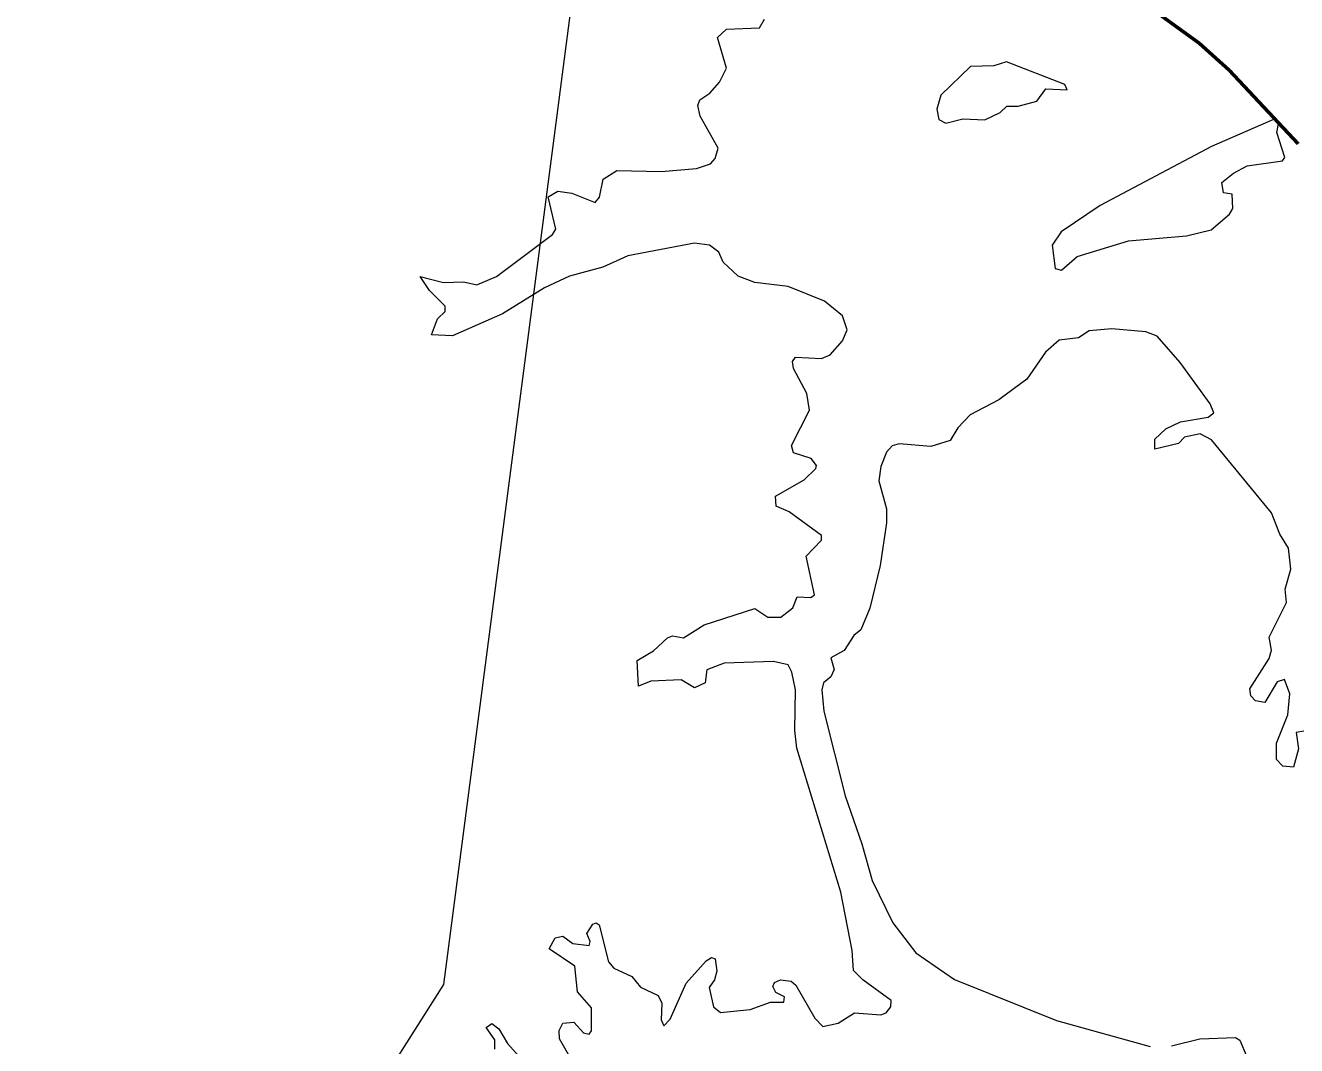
# Model space of a CAD drawing. Extents: x -1643653 to 4543381, y 1624270 to 13878484.
# Drawn here: x 799517 to 800359, y 9017194 to 9017869 of the extents above; entities that cross this region are included whole.
import ezdxf

# ---------------------------------------------------------------- set-up
doc = ezdxf.new("R2010")
doc.units = 0
doc.header["$LTSCALE"] = 200
doc.linetypes.add('LONG_DASH_SHORT_DASH', pattern=[9.9, 6, -1.2, 1.5, -1.2])
doc.layers.add('60', color=7, linetype='Continuous', lineweight=13)

msp = doc.modelspace()

# ---------------------------------------------------------------- linework, layer by layer
at = {"layer": '60'}
for points in [[(807126, 9013554.3), (805831.2, 9014683.5), (804956.4, 9014561), (803779.5, 9015538.2), (802903.5, 9015653.1), (801522.3, 9016894.9), (800901.2, 9016842.4), (800376.3, 9017157.5), (799886.4, 9016711.1), (799746.4, 9016868.7), (799540.1, 9016834.7), (799794.2, 9017234.1), (799926.4, 9018248.5), (800734.8, 9018666.7), (801270.7, 9019718.2), (802746.2, 9020198.7), (804393.9, 9022148.4), (804477.4, 9023011.8), (804881.1, 9023304.3), (805354.3, 9023555), (806014.4, 9022695.6), (806410.3, 9021665.8)], [(799779.9, 9017701), (799778.7, 9017702.8), (799794.1, 9017699), (799807.3, 9017699.4), (799816.2, 9017697.3), (799829.1, 9017702.8), (799866.3, 9017730.6), (799868.4, 9017734.2), (799863.3, 9017755.7), (799869.7, 9017759.3), (799869.7, 9017759.3), (799879, 9017758), (799894.5, 9017751.9), (799897.3, 9017755.5), (799899.7, 9017767.4), (799908.8, 9017773.1), (799938.1, 9017772.5), (799961.5, 9017774.4), (799970.8, 9017777.4), (799973.8, 9017781), (799975.9, 9017787.8), (799964, 9017809), (799962.3, 9017816), (799963.8, 9017819.8), (799970.4, 9017824.3), (799976.7, 9017831.5), (799981.4, 9017840.8), (799975.5, 9017861.1), (799981.3, 9017866.6), (800003.1, 9017867.4), (800006.5, 9017873.2)], [(799779.9, 9017701), (799778.7, 9017702.8), (799794.1, 9017699), (799807.3, 9017699.4), (799816.2, 9017697.3), (799829.1, 9017702.8), (799866.3, 9017730.6), (799868.4, 9017734.2), (799863.3, 9017755.7), (799869.7, 9017759.3), (799869.7, 9017759.3), (799879, 9017758), (799894.5, 9017751.9), (799897.3, 9017755.5), (799899.7, 9017767.4), (799908.8, 9017773.1), (799938.1, 9017772.5), (799961.5, 9017774.4), (799970.8, 9017777.4), (799973.8, 9017781), (799975.9, 9017787.8), (799964, 9017809), (799962.3, 9017816), (799963.8, 9017819.8), (799970.4, 9017824.3), (799976.7, 9017831.5), (799981.4, 9017840.8), (799975.5, 9017861.1), (799981.3, 9017866.6), (800003.1, 9017867.4), (800006.5, 9017873.2)], [(799960.2, 9017724.9), (799916.1, 9017716.6), (799899.5, 9017709), (799877.4, 9017703), (799860.8, 9017695.4), (799833.2, 9017678.2), (799800, 9017663.7), (799786.1, 9017664.2), (799790.1, 9017674.8), (799795.1, 9017679.8), (799795.2, 9017683.2), (799784.8, 9017693.6), (799779.9, 9017701)], [(799960.2, 9017724.9), (799916.1, 9017716.6), (799899.5, 9017709), (799877.4, 9017703), (799860.8, 9017695.4), (799833.2, 9017678.2), (799800, 9017663.7), (799786.1, 9017664.2), (799790.1, 9017674.8), (799795.1, 9017679.8), (799795.2, 9017683.2), (799784.8, 9017693.6), (799779.9, 9017701)], [(799888.9, 9017268), (799892.9, 9017274.1), (799895.2, 9017275), (799897.1, 9017273.7), (799903.3, 9017249.1), (799906.7, 9017245), (799918.6, 9017239.5), (799924.5, 9017232.3), (799936.1, 9017226.8), (799938.5, 9017221.7), (799938.1, 9017210.8), (799939.8, 9017206.8), (799944.1, 9017211.2), (799954.7, 9017235.1), (799967.9, 9017249.9), (799971.5, 9017252), (799973.8, 9017251.2), (799974.9, 9017243.1), (799973.4, 9017237.2), (799969.8, 9017232.1), (799969.8, 9017232.1), (799972.8, 9017219.3), (799977.4, 9017215.7), (799997.1, 9017217.6), (800010.4, 9017222.5), (800019.3, 9017222.5), (800019.7, 9017225.9), (800013.9, 9017228.9), (800012.1, 9017232.9), (800013.1, 9017235.4), (800017, 9017237.2), (800024.1, 9017236.3), (800027.3, 9017233.8), (800039.9, 9017211.9), (800045.2, 9017206.4), (800055.2, 9017208.5), (800066, 9017215.5), (800083.4, 9017214), (800087, 9017215.5), (800090.2, 9017219.3), (800090.4, 9017223.6), (800071.5, 9017237.2), (800065.4, 9017243.4), (800064.5, 9017256.7), (800056.9, 9017295.4), (800028, 9017390.6), (800026.5, 9017402.4), (800026.9, 9017429.2), (800024.6, 9017441), (800022.1, 9017445.9), (800012.4, 9017448.1), (799979.8, 9017447), (799968.3, 9017442.4), (799967.2, 9017433.9), (799960.2, 9017430.5), (799951.3, 9017435.8), (799931.3, 9017434.9), (799923.1, 9017431.6), (799922.2, 9017448.7), (799933, 9017455.1), (799942.2, 9017463.6), (799945.6, 9017464.9), (799953, 9017463.6), (799966.6, 9017472.3), (800000, 9017483.1), (800008.6, 9017477.4), (800017.3, 9017477.4), (800025.2, 9017483.6), (800028.2, 9017490.8), (800037.1, 9017490.4), (800039.6, 9017492.1), (800034.1, 9017517.8), (800044.2, 9017528.3), (800044.3, 9017531.4), (800022.9, 9017547.1), (800014.2, 9017550.9), (800013.7, 9017557.5), (800032.7, 9017568.3), (800040.4, 9017575.7), (800040.9, 9017577.8), (800037.3, 9017582.3), (800025.7, 9017586.2), (800024.4, 9017591), (800036.2, 9017614.5), (800034.6, 9017625.5), (800025.7, 9017642), (800025, 9017646.7), (800026.9, 9017649.5), (800044.3, 9017648.6), (800049.9, 9017651), (800058.1, 9017660.3), (800061.3, 9017667.5), (800058.2, 9017676.8), (800046.1, 9017686.6), (800022.2, 9017696.2), (800000.1, 9017699), (799989.1, 9017703.2), (799979.1, 9017712.3), (799976.3, 9017719), (799970, 9017723.6), (799960.2, 9017724.9)], [(799888.9, 9017268), (799892.9, 9017274.1), (799895.2, 9017275), (799897.1, 9017273.7), (799903.3, 9017249.1), (799906.7, 9017245), (799918.6, 9017239.5), (799924.5, 9017232.3), (799936.1, 9017226.8), (799938.5, 9017221.7), (799938.1, 9017210.8), (799939.8, 9017206.8), (799944.1, 9017211.2), (799954.7, 9017235.1), (799967.9, 9017249.9), (799971.5, 9017252), (799973.8, 9017251.2), (799974.9, 9017243.1), (799973.4, 9017237.2), (799969.8, 9017232.1), (799969.8, 9017232.1), (799972.8, 9017219.3), (799977.4, 9017215.7), (799997.1, 9017217.6), (800010.4, 9017222.5), (800019.3, 9017222.5), (800019.7, 9017225.9), (800013.9, 9017228.9), (800012.1, 9017232.9), (800013.1, 9017235.4), (800017, 9017237.2), (800024.1, 9017236.3), (800027.3, 9017233.8), (800039.9, 9017211.9), (800045.2, 9017206.4), (800055.2, 9017208.5), (800066, 9017215.5), (800083.4, 9017214), (800087, 9017215.5), (800090.2, 9017219.3), (800090.4, 9017223.6), (800071.5, 9017237.2), (800065.4, 9017243.4), (800064.5, 9017256.7), (800056.9, 9017295.4), (800028, 9017390.6), (800026.5, 9017402.4), (800026.9, 9017429.2), (800024.6, 9017441), (800022.1, 9017445.9), (800012.4, 9017448.1), (799979.8, 9017447), (799968.3, 9017442.4), (799967.2, 9017433.9), (799960.2, 9017430.5), (799951.3, 9017435.8), (799931.3, 9017434.9), (799923.1, 9017431.6), (799922.2, 9017448.7), (799933, 9017455.1), (799942.2, 9017463.6), (799945.6, 9017464.9), (799953, 9017463.6), (799966.6, 9017472.3), (800000, 9017483.1), (800008.6, 9017477.4), (800017.3, 9017477.4), (800025.2, 9017483.6), (800028.2, 9017490.8), (800037.1, 9017490.4), (800039.6, 9017492.1), (800034.1, 9017517.8), (800044.2, 9017528.3), (800044.3, 9017531.4), (800022.9, 9017547.1), (800014.2, 9017550.9), (800013.7, 9017557.5), (800032.7, 9017568.3), (800040.4, 9017575.7), (800040.9, 9017577.8), (800037.3, 9017582.3), (800025.7, 9017586.2), (800024.4, 9017591), (800036.2, 9017614.5), (800034.6, 9017625.5), (800025.7, 9017642), (800025, 9017646.7), (800026.9, 9017649.5), (800044.3, 9017648.6), (800049.9, 9017651), (800058.1, 9017660.3), (800061.3, 9017667.5), (800058.2, 9017676.8), (800046.1, 9017686.6), (800022.2, 9017696.2), (800000.1, 9017699), (799989.1, 9017703.2), (799979.1, 9017712.3), (799976.3, 9017719), (799970, 9017723.6), (799960.2, 9017724.9)], [(800363.4, 9017401.8), (800358.3, 9017400.9), (800359.8, 9017390.1), (800356.5, 9017378), (800349.6, 9017378.6), (800345.3, 9017383.1), (800345.3, 9017393.9), (800352.8, 9017412.7), (800354.2, 9017426.7), (800350.6, 9017436), (800345.8, 9017434.5), (800337.6, 9017420.9), (800331.5, 9017422), (800328.3, 9017425.2), (800327.7, 9017429.8), (800340.4, 9017450), (800341.9, 9017455.4), (800340.5, 9017464.1), (800351.9, 9017487.1), (800351.1, 9017495.9), (800354.7, 9017509.1), (800353.2, 9017523), (800347.5, 9017532.4), (800341.9, 9017546.5), (800302.2, 9017594.7), (800294.8, 9017598.7), (800284.4, 9017596.6), (800280.5, 9017592.3), (800264.8, 9017588.5), (800264.8, 9017595.1), (800272, 9017602.1), (800281.8, 9017606.7), (800300, 9017609.7), (800303.9, 9017612.7), (800301.4, 9017618.5), (800281.6, 9017645.9), (800266.3, 9017663.3), (800258.8, 9017666.3), (800236.4, 9017668.2), (800221.3, 9017666.9), (800214.3, 9017662.2), (800201.5, 9017660.7), (800192.4, 9017652.7), (800180.1, 9017635), (800161.6, 9017621.2), (800142.5, 9017611.2), (800134.4, 9017602.6), (800129.3, 9017594.2), (800116.5, 9017590.4), (800116.5, 9017590.4), (800095.7, 9017592.1), (800090.9, 9017590.8), (800087.3, 9017586.5), (800083.4, 9017577), (800082.1, 9017567.7), (800087.2, 9017549), (800087.2, 9017539.7), (800083, 9017511.6), (800076.1, 9017483.4), (800070.2, 9017468.9), (800065.6, 9017465.3), (800059.2, 9017455.3), (800050.3, 9017450.5), (800052.6, 9017442.8), (800050.3, 9017437.9), (800045.6, 9017433.8), (800044.5, 9017429.2), (800045.8, 9017415.2), (800059.8, 9017359.1), (800071, 9017327.2), (800077.7, 9017303), (800091.5, 9017275), (800106.6, 9017255.2), (800132.3, 9017237.4), (800199.8, 9017210.4), (800261.8, 9017193.2)], [(800363.4, 9017401.8), (800358.3, 9017400.9), (800359.8, 9017390.1), (800356.5, 9017378), (800349.6, 9017378.6), (800345.3, 9017383.1), (800345.3, 9017393.9), (800352.8, 9017412.7), (800354.2, 9017426.7), (800350.6, 9017436), (800345.8, 9017434.5), (800337.6, 9017420.9), (800331.5, 9017422), (800328.3, 9017425.2), (800327.7, 9017429.8), (800340.4, 9017450), (800341.9, 9017455.4), (800340.5, 9017464.1), (800351.9, 9017487.1), (800351.1, 9017495.9), (800354.7, 9017509.1), (800353.2, 9017523), (800347.5, 9017532.4), (800341.9, 9017546.5), (800302.2, 9017594.7), (800294.8, 9017598.7), (800284.4, 9017596.6), (800280.5, 9017592.3), (800264.8, 9017588.5), (800264.8, 9017595.1), (800272, 9017602.1), (800281.8, 9017606.7), (800300, 9017609.7), (800303.9, 9017612.7), (800301.4, 9017618.5), (800281.6, 9017645.9), (800266.3, 9017663.3), (800258.8, 9017666.3), (800236.4, 9017668.2), (800221.3, 9017666.9), (800214.3, 9017662.2), (800201.5, 9017660.7), (800192.4, 9017652.7), (800180.1, 9017635), (800161.6, 9017621.2), (800142.5, 9017611.2), (800134.4, 9017602.6), (800129.3, 9017594.2), (800116.5, 9017590.4), (800116.5, 9017590.4), (800095.7, 9017592.1), (800090.9, 9017590.8), (800087.3, 9017586.5), (800083.4, 9017577), (800082.1, 9017567.7), (800087.2, 9017549), (800087.2, 9017539.7), (800083, 9017511.6), (800076.1, 9017483.4), (800070.2, 9017468.9), (800065.6, 9017465.3), (800059.2, 9017455.3), (800050.3, 9017450.5), (800052.6, 9017442.8), (800050.3, 9017437.9), (800045.6, 9017433.8), (800044.5, 9017429.2), (800045.8, 9017415.2), (800059.8, 9017359.1), (800071, 9017327.2), (800077.7, 9017303), (800091.5, 9017275), (800106.6, 9017255.2), (800132.3, 9017237.4), (800199.8, 9017210.4), (800261.8, 9017193.2)], [(799877.8, 9017185.8), (799870.8, 9017198.3), (799870.6, 9017203.8), (799873.1, 9017208.5), (799880.3, 9017209.3), (799886.7, 9017202.1), (799890.5, 9017201.3), (799892, 9017203.6), (799892, 9017218.7), (799882.7, 9017229.3), (799881, 9017246.3), (799864, 9017257.8), (799868, 9017265), (799873.1, 9017266.1), (799879.7, 9017261.4), (799890.5, 9017259.9), (799891.2, 9017262.6), (799888.9, 9017268)], [(799877.8, 9017185.8), (799870.8, 9017198.3), (799870.6, 9017203.8), (799873.1, 9017208.5), (799880.3, 9017209.3), (799886.7, 9017202.1), (799890.5, 9017201.3), (799892, 9017203.6), (799892, 9017218.7), (799882.7, 9017229.3), (799881, 9017246.3), (799864, 9017257.8), (799868, 9017265), (799873.1, 9017266.1), (799879.7, 9017261.4), (799890.5, 9017259.9), (799891.2, 9017262.6), (799888.9, 9017268)], [(799828.1, 9017191.3), (799828.1, 9017197.6), (799822.4, 9017205.7), (799826, 9017208.3), (799830.6, 9017204.8), (799836.4, 9017195.1), (799849.8, 9017180)], [(799828.1, 9017191.3), (799828.1, 9017197.6), (799822.4, 9017205.7), (799826, 9017208.3), (799830.6, 9017204.8), (799836.4, 9017195.1), (799849.8, 9017180)], [(800275.9, 9017193.6), (800294.6, 9017198.1), (800318.1, 9017199.1), (800321.1, 9017197.4), (800325.6, 9017186.2)], [(800275.9, 9017193.6), (800294.6, 9017198.1), (800318.1, 9017199.1), (800321.1, 9017197.4), (800325.6, 9017186.2)]]:
    msp.add_lwpolyline(points, dxfattribs=at)
at = {"layer": '60', "linetype": 'LONG_DASH_SHORT_DASH', "lineweight": 60}
msp.add_lwpolyline([(800255, 9017885.5), (800294.1, 9017857.4), (800314, 9017839.4), (800359.6, 9017790.8)], dxfattribs=at)
at = {"layer": '60'}
for points in [[(800166.7, 9017845.1), (800158.2, 9017842.4), (800142.9, 9017841.8), (800123.2, 9017823), (800120.6, 9017813.7), (800121.9, 9017806.9), (800126.5, 9017804.3), (800137.8, 9017807.3), (800152.3, 9017806.7), (800162.5, 9017811.4), (800166.9, 9017815.6), (800174.3, 9017815.6), (800186.8, 9017819), (800192.7, 9017827.1), (800206.8, 9017826.4), (800205.3, 9017830.1)], [(800166.7, 9017845.1), (800158.2, 9017842.4), (800142.9, 9017841.8), (800123.2, 9017823), (800120.6, 9017813.7), (800121.9, 9017806.9), (800126.5, 9017804.3), (800137.8, 9017807.3), (800152.3, 9017806.7), (800162.5, 9017811.4), (800166.9, 9017815.6), (800174.3, 9017815.6), (800186.8, 9017819), (800192.7, 9017827.1), (800206.8, 9017826.4), (800205.3, 9017830.1)], [(800202.8, 9017732.5), (800196.9, 9017723.6), (800198.8, 9017708.1), (800203, 9017707.1), (800213.4, 9017716.2), (800247.4, 9017726.4), (800285.7, 9017729.8), (800302, 9017733.8), (800314.3, 9017744.2), (800316.4, 9017747.8), (800316, 9017757.4), (800310.3, 9017758.3), (800309.1, 9017765.1), (800316.9, 9017771.4), (800326, 9017776.1), (800349.3, 9017779.5), (800350.8, 9017781.6), (800345.6, 9017798.2), (800346.6, 9017803.9), (800344.9, 9017807.5), (800302.4, 9017789), (800228.6, 9017749.8)], [(800202.8, 9017732.5), (800196.9, 9017723.6), (800198.8, 9017708.1), (800203, 9017707.1), (800213.4, 9017716.2), (800247.4, 9017726.4), (800285.7, 9017729.8), (800302, 9017733.8), (800314.3, 9017744.2), (800316.4, 9017747.8), (800316, 9017757.4), (800310.3, 9017758.3), (800309.1, 9017765.1), (800316.9, 9017771.4), (800326, 9017776.1), (800349.3, 9017779.5), (800350.8, 9017781.6), (800345.6, 9017798.2), (800346.6, 9017803.9), (800344.9, 9017807.5), (800302.4, 9017789), (800228.6, 9017749.8)]]:
    msp.add_lwpolyline(points, close=True, dxfattribs=at)
at = {"layer": '60', "lineweight": 25}
msp.add_spline([(814781, 9009175.5), (814787.2, 9009173.4), (814796.9, 9009173.4), (814799.4, 9009172.4), (814805.1, 9009174.5), (814805.6, 9009176.5), (814811.7, 9009179.5), (814811.7, 9009179.5), (814801.5, 9009181), (814790.7, 9009181.5), (814784.1, 9009183.1), (814777.4, 9009185.1), (814778.4, 9009175.5)], degree=3, dxfattribs=at)

doc.saveas('drawing.dxf')
